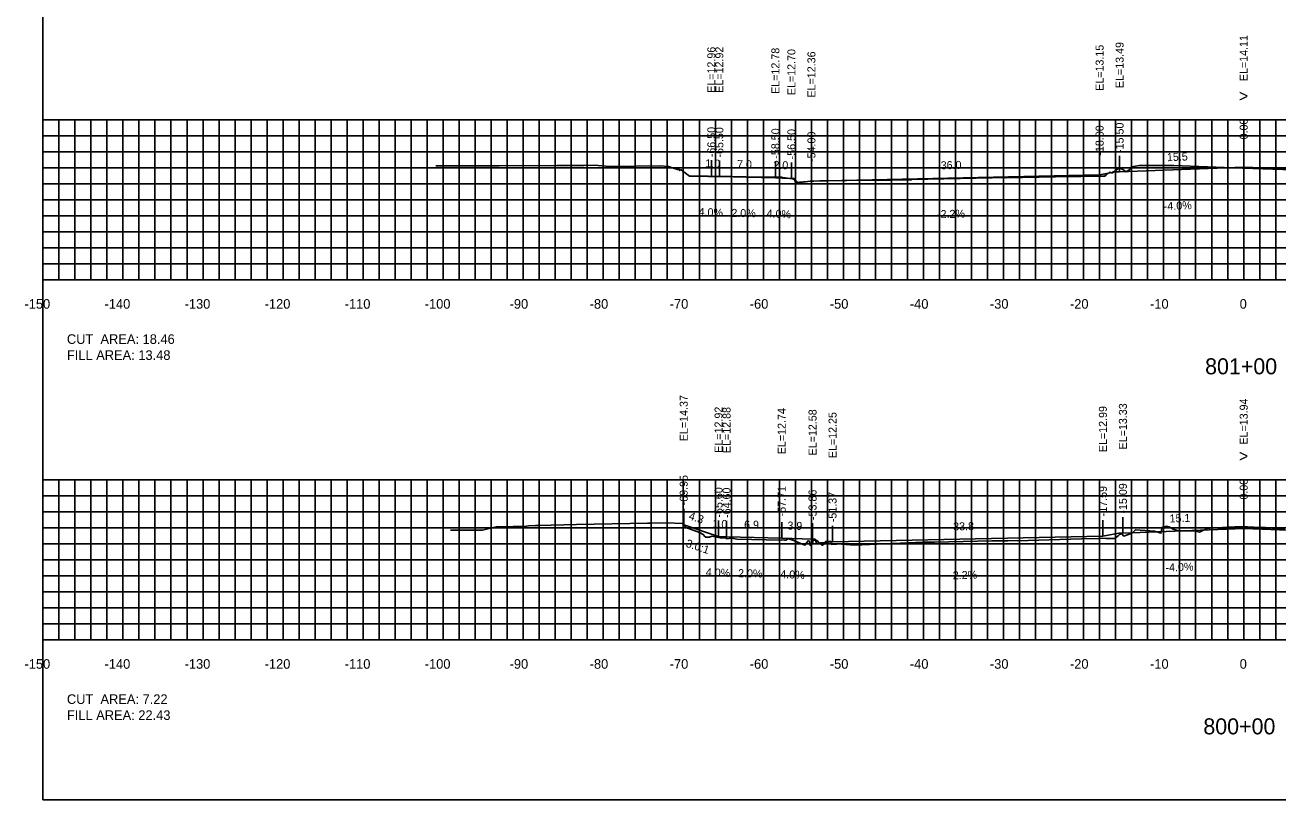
# Model space of a CAD drawing. Extents: x 1797419 to 1809236, y 248759 to 251512.
# Drawn here: x 1802138.8 to 1802295.3, y 250854.9 to 250951.7 of the extents above; entities that cross this region are included whole.
import ezdxf

# ---------------------------------------------------------------- set-up
doc = ezdxf.new("R2010")
doc.units = 0
for name, color, linetype in [('1', 7, 'Continuous'), ('10', 7, 'Continuous'), ('3', 7, 'Continuous'), ('4', 7, 'Continuous'), ('60', 7, 'Continuous'), ('ANNO-TXT', 7, 'Continuous'), ('CL-CNST', 7, 'Continuous'), ('Level 62', 7, 'Continuous'), ('M-ROADS', 7, 'Continuous')]:
    doc.layers.add(name, color=color, linetype=linetype)

msp = doc.modelspace()

# ---------------------------------------------------------------- linework, layer by layer
for p, q in [((1802291, 250934), (1802291, 250936)), ((1802224.5, 250932.84), (1802224.5, 250934.84)), ((1802225.5, 250932.8), (1802225.5, 250934.8)), ((1802232.5, 250932.66), (1802232.5, 250934.66)), ((1802234.5, 250932.58), (1802234.5, 250934.58)), ((1802237, 250932.25), (1802237, 250934.25)), ((1802273, 250933.04), (1802273, 250935.04)), ((1802275.5, 250933.38), (1802275.5, 250935.38)), ((1802221.05, 250889.26), (1802221.05, 250891.26)), ((1802291, 250888.83), (1802291, 250890.83)), ((1802225.4, 250887.81), (1802225.4, 250889.81)), ((1802226.4, 250887.77), (1802226.4, 250889.77)), ((1802233.29, 250887.63), (1802233.29, 250889.63)), ((1802237.14, 250887.47), (1802237.14, 250889.47)), ((1802239.64, 250887.14), (1802239.64, 250889.14)), ((1802273.41, 250887.88), (1802273.41, 250889.88)), ((1802275.91, 250888.22), (1802275.91, 250890.22))]:
    msp.add_line(p, q)
msp.add_lwpolyline([(1802141, 250854.89), (1802441, 250854.89), (1802441, 251044.89), (1802141, 251044.89)], close=True)
at = {"layer": '60'}
for p, q in [((1802140.94, 250939.89), (1802141, 250939.89)), ((1802141, 250919.89), (1802141, 250939.89)), ((1802140.94, 250929.89), (1802141, 250929.89)), ((1802140.94, 250919.89), (1802141, 250919.89)), ((1802141, 250919.89), (1802441, 250919.89)), ((1802141, 250919.83), (1802141, 250919.89)), ((1802151, 250919.83), (1802151, 250919.89)), ((1802161, 250919.83), (1802161, 250919.89)), ((1802171, 250919.83), (1802171, 250919.89)), ((1802181, 250919.83), (1802181, 250919.89)), ((1802191, 250919.83), (1802191, 250919.89)), ((1802201, 250919.83), (1802201, 250919.89)), ((1802211, 250919.83), (1802211, 250919.89)), ((1802221, 250919.83), (1802221, 250919.89)), ((1802231, 250919.83), (1802231, 250919.89)), ((1802241, 250919.83), (1802241, 250919.89)), ((1802251, 250919.83), (1802251, 250919.89)), ((1802261, 250919.83), (1802261, 250919.89)), ((1802271, 250919.83), (1802271, 250919.89)), ((1802281, 250919.83), (1802281, 250919.89)), ((1802291, 250919.83), (1802291, 250919.89)), ((1802140.94, 250894.89), (1802141, 250894.89)), ((1802141, 250874.89), (1802141, 250894.89)), ((1802140.94, 250884.89), (1802141, 250884.89)), ((1802140.94, 250874.89), (1802141, 250874.89)), ((1802141, 250874.89), (1802441, 250874.89)), ((1802141, 250874.83), (1802141, 250874.89)), ((1802151, 250874.83), (1802151, 250874.89)), ((1802161, 250874.83), (1802161, 250874.89)), ((1802171, 250874.83), (1802171, 250874.89)), ((1802181, 250874.83), (1802181, 250874.89)), ((1802191, 250874.83), (1802191, 250874.89)), ((1802201, 250874.83), (1802201, 250874.89)), ((1802211, 250874.83), (1802211, 250874.89)), ((1802221, 250874.83), (1802221, 250874.89)), ((1802231, 250874.83), (1802231, 250874.89)), ((1802241, 250874.83), (1802241, 250874.89)), ((1802251, 250874.83), (1802251, 250874.89)), ((1802261, 250874.83), (1802261, 250874.89)), ((1802271, 250874.83), (1802271, 250874.89)), ((1802281, 250874.83), (1802281, 250874.89)), ((1802291, 250874.83), (1802291, 250874.89))]:
    msp.add_line(p, q, dxfattribs=at)
at = {"layer": 'CL-CNST'}
for points in [[(1802224.44, 250932.82), (1802224.5, 250932.84), (1802225.5, 250932.8), (1802232.5, 250932.66), (1802234.5, 250932.58), (1802234.83, 250932.58), (1802235, 250932.08), (1802237, 250932.25), (1802273, 250933.04), (1802275, 250933.38), (1802275.5, 250933.38), (1802291, 250934), (1802306.5, 250933.38), (1802307, 250933.38), (1802309, 250933.04), (1802354.96, 250932.03), (1802356.96, 250931.87), (1802357.13, 250932.37), (1802357.46, 250932.37), (1802359.46, 250932.45), (1802364.46, 250932.55), (1802365.46, 250932.59), (1802366.95, 250933.08)], [(1802221.05, 250889.26), (1802225.4, 250887.81), (1802226.4, 250887.77), (1802233.29, 250887.63), (1802237.14, 250887.47), (1802237.47, 250887.47), (1802237.64, 250886.97), (1802239.64, 250887.14), (1802273.41, 250887.88), (1802275.41, 250888.22), (1802275.91, 250888.22), (1802291, 250888.83), (1802307.8, 250888.19), (1802308.3, 250888.19), (1802310.3, 250887.85), (1802344.1, 250887.1), (1802346.1, 250886.94), (1802346.27, 250887.44), (1802346.6, 250887.44), (1802350.76, 250887.6), (1802357.77, 250887.74), (1802358.77, 250887.78), (1802359.11, 250887.67)]]:
    msp.add_lwpolyline(points, dxfattribs=at)
at = {"layer": 'Level 62'}
for p, q in [((1802141, 250939.89), (1802441, 250939.89)), ((1802141, 250919.89), (1802141, 250939.89)), ((1802143, 250919.89), (1802143, 250939.89)), ((1802145, 250919.89), (1802145, 250939.89)), ((1802147, 250919.89), (1802147, 250939.89)), ((1802149, 250919.89), (1802149, 250939.89)), ((1802151, 250919.89), (1802151, 250939.89)), ((1802153, 250919.89), (1802153, 250939.89)), ((1802155, 250919.89), (1802155, 250939.89)), ((1802157, 250919.89), (1802157, 250939.89)), ((1802159, 250919.89), (1802159, 250939.89)), ((1802161, 250919.89), (1802161, 250939.89)), ((1802163, 250919.89), (1802163, 250939.89)), ((1802165, 250919.89), (1802165, 250939.89)), ((1802167, 250919.89), (1802167, 250939.89)), ((1802169, 250919.89), (1802169, 250939.89)), ((1802171, 250919.89), (1802171, 250939.89)), ((1802173, 250919.89), (1802173, 250939.89)), ((1802175, 250919.89), (1802175, 250939.89)), ((1802177, 250919.89), (1802177, 250939.89)), ((1802179, 250919.89), (1802179, 250939.89)), ((1802181, 250919.89), (1802181, 250939.89)), ((1802183, 250919.89), (1802183, 250939.89)), ((1802185, 250919.89), (1802185, 250939.89)), ((1802187, 250919.89), (1802187, 250939.89)), ((1802189, 250919.89), (1802189, 250939.89)), ((1802191, 250919.89), (1802191, 250939.89)), ((1802193, 250919.89), (1802193, 250939.89)), ((1802195, 250919.89), (1802195, 250939.89)), ((1802197, 250919.89), (1802197, 250939.89)), ((1802199, 250919.89), (1802199, 250939.89)), ((1802201, 250919.89), (1802201, 250939.89)), ((1802203, 250919.89), (1802203, 250939.89)), ((1802205, 250919.89), (1802205, 250939.89)), ((1802207, 250919.89), (1802207, 250939.89)), ((1802209, 250919.89), (1802209, 250939.89)), ((1802211, 250919.89), (1802211, 250939.89)), ((1802213, 250919.89), (1802213, 250939.89)), ((1802215, 250919.89), (1802215, 250939.89)), ((1802217, 250919.89), (1802217, 250939.89)), ((1802219, 250919.89), (1802219, 250939.89)), ((1802221, 250919.89), (1802221, 250939.89)), ((1802223, 250919.89), (1802223, 250939.89)), ((1802225, 250919.89), (1802225, 250939.89)), ((1802227, 250919.89), (1802227, 250939.89)), ((1802229, 250919.89), (1802229, 250939.89)), ((1802231, 250919.89), (1802231, 250939.89)), ((1802233, 250919.89), (1802233, 250939.89)), ((1802235, 250919.89), (1802235, 250939.89)), ((1802237, 250919.89), (1802237, 250939.89)), ((1802239, 250919.89), (1802239, 250939.89)), ((1802241, 250919.89), (1802241, 250939.89)), ((1802243, 250919.89), (1802243, 250939.89)), ((1802245, 250919.89), (1802245, 250939.89)), ((1802247, 250919.89), (1802247, 250939.89)), ((1802249, 250919.89), (1802249, 250939.89)), ((1802251, 250919.89), (1802251, 250939.89)), ((1802253, 250919.89), (1802253, 250939.89)), ((1802255, 250919.89), (1802255, 250939.89)), ((1802257, 250919.89), (1802257, 250939.89)), ((1802259, 250919.89), (1802259, 250939.89)), ((1802261, 250919.89), (1802261, 250939.89)), ((1802263, 250919.89), (1802263, 250939.89)), ((1802265, 250919.89), (1802265, 250939.89)), ((1802267, 250919.89), (1802267, 250939.89)), ((1802269, 250919.89), (1802269, 250939.89)), ((1802271, 250919.89), (1802271, 250939.89)), ((1802273, 250919.89), (1802273, 250939.89)), ((1802275, 250919.89), (1802275, 250939.89)), ((1802277, 250919.89), (1802277, 250939.89)), ((1802279, 250919.89), (1802279, 250939.89)), ((1802281, 250919.89), (1802281, 250939.89)), ((1802283, 250919.89), (1802283, 250939.89)), ((1802285, 250919.89), (1802285, 250939.89)), ((1802287, 250919.89), (1802287, 250939.89)), ((1802289, 250919.89), (1802289, 250939.89)), ((1802291, 250919.89), (1802291, 250939.89)), ((1802293, 250919.89), (1802293, 250939.89)), ((1802295, 250919.89), (1802295, 250939.89)), ((1802141, 250937.89), (1802441, 250937.89)), ((1802141, 250935.89), (1802441, 250935.89)), ((1802141, 250933.89), (1802441, 250933.89)), ((1802141, 250931.89), (1802441, 250931.89)), ((1802141, 250929.89), (1802441, 250929.89)), ((1802141, 250927.89), (1802441, 250927.89)), ((1802141, 250925.89), (1802441, 250925.89)), ((1802141, 250923.89), (1802441, 250923.89)), ((1802141, 250921.89), (1802441, 250921.89)), ((1802141, 250919.89), (1802441, 250919.89)), ((1802141, 250894.89), (1802441, 250894.89)), ((1802141, 250874.89), (1802141, 250894.89)), ((1802143, 250874.89), (1802143, 250894.89)), ((1802145, 250874.89), (1802145, 250894.89)), ((1802147, 250874.89), (1802147, 250894.89)), ((1802149, 250874.89), (1802149, 250894.89)), ((1802151, 250874.89), (1802151, 250894.89)), ((1802153, 250874.89), (1802153, 250894.89)), ((1802155, 250874.89), (1802155, 250894.89)), ((1802157, 250874.89), (1802157, 250894.89)), ((1802159, 250874.89), (1802159, 250894.89)), ((1802161, 250874.89), (1802161, 250894.89)), ((1802163, 250874.89), (1802163, 250894.89)), ((1802165, 250874.89), (1802165, 250894.89)), ((1802167, 250874.89), (1802167, 250894.89)), ((1802169, 250874.89), (1802169, 250894.89)), ((1802171, 250874.89), (1802171, 250894.89)), ((1802173, 250874.89), (1802173, 250894.89)), ((1802175, 250874.89), (1802175, 250894.89)), ((1802177, 250874.89), (1802177, 250894.89)), ((1802179, 250874.89), (1802179, 250894.89)), ((1802181, 250874.89), (1802181, 250894.89)), ((1802183, 250874.89), (1802183, 250894.89)), ((1802185, 250874.89), (1802185, 250894.89)), ((1802187, 250874.89), (1802187, 250894.89)), ((1802189, 250874.89), (1802189, 250894.89)), ((1802191, 250874.89), (1802191, 250894.89)), ((1802193, 250874.89), (1802193, 250894.89)), ((1802195, 250874.89), (1802195, 250894.89)), ((1802197, 250874.89), (1802197, 250894.89)), ((1802199, 250874.89), (1802199, 250894.89)), ((1802201, 250874.89), (1802201, 250894.89)), ((1802203, 250874.89), (1802203, 250894.89)), ((1802205, 250874.89), (1802205, 250894.89)), ((1802207, 250874.89), (1802207, 250894.89)), ((1802209, 250874.89), (1802209, 250894.89)), ((1802211, 250874.89), (1802211, 250894.89)), ((1802213, 250874.89), (1802213, 250894.89)), ((1802215, 250874.89), (1802215, 250894.89)), ((1802217, 250874.89), (1802217, 250894.89)), ((1802219, 250874.89), (1802219, 250894.89)), ((1802221, 250874.89), (1802221, 250894.89)), ((1802223, 250874.89), (1802223, 250894.89)), ((1802225, 250874.89), (1802225, 250894.89)), ((1802227, 250874.89), (1802227, 250894.89)), ((1802229, 250874.89), (1802229, 250894.89)), ((1802231, 250874.89), (1802231, 250894.89)), ((1802233, 250874.89), (1802233, 250894.89)), ((1802235, 250874.89), (1802235, 250894.89)), ((1802237, 250874.89), (1802237, 250894.89)), ((1802239, 250874.89), (1802239, 250894.89)), ((1802241, 250874.89), (1802241, 250894.89)), ((1802243, 250874.89), (1802243, 250894.89)), ((1802245, 250874.89), (1802245, 250894.89)), ((1802247, 250874.89), (1802247, 250894.89)), ((1802249, 250874.89), (1802249, 250894.89)), ((1802251, 250874.89), (1802251, 250894.89)), ((1802253, 250874.89), (1802253, 250894.89)), ((1802255, 250874.89), (1802255, 250894.89)), ((1802257, 250874.89), (1802257, 250894.89)), ((1802259, 250874.89), (1802259, 250894.89)), ((1802261, 250874.89), (1802261, 250894.89)), ((1802263, 250874.89), (1802263, 250894.89)), ((1802265, 250874.89), (1802265, 250894.89)), ((1802267, 250874.89), (1802267, 250894.89)), ((1802269, 250874.89), (1802269, 250894.89)), ((1802271, 250874.89), (1802271, 250894.89)), ((1802273, 250874.89), (1802273, 250894.89)), ((1802275, 250874.89), (1802275, 250894.89)), ((1802277, 250874.89), (1802277, 250894.89)), ((1802279, 250874.89), (1802279, 250894.89)), ((1802281, 250874.89), (1802281, 250894.89)), ((1802283, 250874.89), (1802283, 250894.89)), ((1802285, 250874.89), (1802285, 250894.89)), ((1802287, 250874.89), (1802287, 250894.89)), ((1802289, 250874.89), (1802289, 250894.89)), ((1802291, 250874.89), (1802291, 250894.89)), ((1802293, 250874.89), (1802293, 250894.89)), ((1802295, 250874.89), (1802295, 250894.89)), ((1802141, 250892.89), (1802441, 250892.89)), ((1802141, 250890.89), (1802441, 250890.89)), ((1802141, 250888.89), (1802441, 250888.89)), ((1802141, 250886.89), (1802441, 250886.89)), ((1802141, 250884.89), (1802441, 250884.89)), ((1802141, 250882.89), (1802441, 250882.89)), ((1802141, 250880.89), (1802441, 250880.89)), ((1802141, 250878.89), (1802441, 250878.89)), ((1802141, 250876.89), (1802441, 250876.89)), ((1802141, 250874.89), (1802441, 250874.89))]:
    msp.add_line(p, q, dxfattribs=at)
at = {"layer": 'M-ROADS'}
for points in [[(1802190.07, 250934.13), (1802190.27, 250934.13), (1802192.55, 250934.13), (1802194.64, 250934.13), (1802195.37, 250934.13), (1802197.99, 250934.14), (1802205.2, 250934.17), (1802206.83, 250934.17), (1802208.6, 250934.17), (1802209.91, 250934.24), (1802211.76, 250934.08), (1802218.09, 250934.14), (1802219.14, 250934.06), (1802220.28, 250933.67), (1802220.29, 250933.72), (1802220.29, 250933.72), (1802220.29, 250933.76), (1802220.34, 250933.68), (1802220.34, 250933.86), (1802220.43, 250933.73), (1802220.55, 250933.56), (1802220.67, 250933.67), (1802220.72, 250933.66), (1802220.75, 250933.65), (1802221.79, 250932.85), (1802223.96, 250932.86), (1802224.09, 250932.82), (1802224.11, 250932.84), (1802224.14, 250932.89), (1802224.15, 250932.84), (1802224.16, 250932.82), (1802224.16, 250932.82), (1802224.17, 250932.82), (1802224.23, 250932.82), (1802224.92, 250932.82), (1802226.13, 250932.8), (1802226.64, 250932.8), (1802227.04, 250932.8), (1802228.77, 250932.78), (1802228.9, 250932.74), (1802229.03, 250932.74), (1802229.1, 250932.71), (1802229.45, 250932.71), (1802230.94, 250932.71), (1802231.22, 250932.73), (1802233.21, 250932.74), (1802233.33, 250932.73), (1802233.36, 250932.57), (1802233.44, 250932.68), (1802234.58, 250932.51), (1802234.65, 250932.52), (1802234.66, 250932.52), (1802234.69, 250932.49), (1802234.7, 250932.52), (1802234.74, 250932.51), (1802234.74, 250932.51), (1802235.31, 250932.05), (1802235.32, 250932.04), (1802235.32, 250932.04), (1802235.34, 250932.02), (1802236.86, 250932.24), (1802236.86, 250932.24), (1802236.88, 250932.24), (1802236.91, 250932.25), (1802236.92, 250932.26), (1802236.97, 250932.24), (1802237.3, 250932.25), (1802238.05, 250932.26), (1802244.78, 250932.34), (1802247.01, 250932.36), (1802249.52, 250932.4), (1802249.56, 250932.45), (1802259.56, 250932.64), (1802260.76, 250932.67), (1802261.19, 250932.68), (1802261.31, 250932.66), (1802269.59, 250932.81), (1802270.7, 250932.82), (1802270.94, 250932.85), (1802272.06, 250932.86), (1802272.24, 250932.87), (1802272.41, 250932.87), (1802272.55, 250932.85), (1802273.63, 250932.84), (1802273.65, 250932.85), (1802273.66, 250932.82), (1802273.7, 250932.99), (1802273.73, 250932.91), (1802274.24, 250933.35), (1802274.61, 250933.25), (1802274.67, 250933.4), (1802274.76, 250933.39), (1802274.76, 250933.41), (1802275.44, 250933.88), (1802275.91, 250933.67), (1802276.34, 250933.41), (1802276.81, 250933.71), (1802276.97, 250934.02), (1802277.97, 250934.2), (1802278.61, 250934.2), (1802279.75, 250934.2), (1802280.18, 250934.2), (1802282.28, 250934.2), (1802289.61, 250933.91), (1802298.41, 250933.62)], [(1802191.91, 250888.61), (1802195.91, 250888.62), (1802197.79, 250889.06), (1802198.06, 250889.03), (1802201.41, 250889.13), (1802201.66, 250889.14), (1802202.55, 250889.2), (1802202.89, 250889.2), (1802207.65, 250889.31), (1802216.51, 250889.5), (1802216.93, 250889.5), (1802218.95, 250889.53), (1802220.89, 250889.45), (1802221.3, 250888.96), (1802223.01, 250888.31), (1802223.11, 250888.29), (1802223.48, 250888.08), (1802223.68, 250887.8), (1802223.75, 250887.73), (1802223.86, 250887.73), (1802224.25, 250887.72), (1802224.56, 250887.86), (1802225.79, 250887.62), (1802226.35, 250887.64), (1802226.4, 250887.52), (1802227.07, 250887.6), (1802227.68, 250887.49), (1802233.28, 250887.34), (1802233.54, 250887.4), (1802233.68, 250887.37), (1802233.8, 250887.37), (1802234.1, 250887.54), (1802234.7, 250887.35), (1802236.18, 250886.73), (1802236.59, 250887.29), (1802236.76, 250887.25), (1802236.84, 250886.7), (1802237.16, 250886.97), (1802237.16, 250887.29), (1802237.3, 250887.37), (1802237.66, 250887.32), (1802237.8, 250887.22), (1802238.28, 250886.76), (1802238.29, 250886.74), (1802238.32, 250886.73), (1802238.34, 250886.72), (1802238.41, 250886.75), (1802238.79, 250887.2), (1802239.41, 250887.22), (1802239.48, 250886.83), (1802239.57, 250886.85), (1802239.58, 250886.87), (1802239.58, 250886.87), (1802239.58, 250886.87), (1802239.59, 250886.86), (1802239.64, 250886.92), (1802239.65, 250886.88), (1802239.83, 250886.86), (1802240.13, 250886.84), (1802240.28, 250886.9), (1802242.35, 250886.73), (1802250.94, 250887.13), (1802252.38, 250887.12), (1802259.53, 250887.27), (1802260.69, 250887.29), (1802261.55, 250887.28), (1802262.72, 250887.31), (1802262.74, 250887.29), (1802269.35, 250887.47), (1802270.73, 250887.53), (1802272.94, 250887.57), (1802273.41, 250887.6), (1802273.78, 250887.57), (1802273.79, 250887.61), (1802273.82, 250887.58), (1802274.02, 250887.55), (1802274.9, 250887.56), (1802274.96, 250887.59), (1802274.96, 250887.62), (1802275.36, 250887.96), (1802275.5, 250888.08), (1802275.76, 250888.15), (1802276.02, 250887.88), (1802276.81, 250888.16), (1802276.98, 250888.15), (1802277.47, 250888.67), (1802279.84, 250888.49), (1802280.66, 250888.22), (1802280.81, 250888.97), (1802281.37, 250889.09), (1802281.68, 250889.02), (1802282.17, 250888.75), (1802282.89, 250888.54), (1802284.69, 250888.54), (1802284.89, 250888.54), (1802285.5, 250888.35), (1802286.54, 250888.85), (1802286.77, 250888.84), (1802290.68, 250889.05), (1802293.04, 250888.95), (1802293.31, 250888.97), (1802296.13, 250888.71)]]:
    msp.add_lwpolyline(points, dxfattribs=at)

# ---------------------------------------------------------------- texts
msp.add_text('3.0:1', height=1, rotation=341.5651).set_placement((1802221.24, 250886.56))
at = {"layer": '1'}
for s, p in [('801+00', (1802286.18, 250908.09)), ('800+00', (1802285.96, 250863.09))]:
    msp.add_text(s, height=2, dxfattribs=at).set_placement(p)
at = {"layer": '10'}
for s, p in [('-150', (1802138.7, 250916.29)), ('-140', (1802148.7, 250916.29)), ('-130', (1802158.7, 250916.29)), ('-120', (1802168.7, 250916.29)), ('-110', (1802178.7, 250916.29)), ('-100', (1802188.7, 250916.29)), ('-90', (1802199.3, 250916.29)), ('-80', (1802209.3, 250916.29)), ('-70', (1802219.3, 250916.29)), ('-60', (1802229.3, 250916.29)), ('-50', (1802239.3, 250916.29)), ('-40', (1802249.3, 250916.29)), ('-30', (1802259.3, 250916.29)), ('-20', (1802269.3, 250916.29)), ('-10', (1802279.3, 250916.29)), ('0', (1802290.5, 250916.29)), ('-150', (1802138.7, 250871.29)), ('-140', (1802148.7, 250871.29)), ('-130', (1802158.7, 250871.29)), ('-120', (1802168.7, 250871.29)), ('-110', (1802178.7, 250871.29)), ('-100', (1802188.7, 250871.29)), ('-90', (1802199.3, 250871.29)), ('-80', (1802209.3, 250871.29)), ('-70', (1802219.3, 250871.29)), ('-60', (1802229.3, 250871.29)), ('-50', (1802239.3, 250871.29)), ('-40', (1802249.3, 250871.29)), ('-30', (1802259.3, 250871.29)), ('-20', (1802269.3, 250871.29)), ('-10', (1802279.3, 250871.29)), ('0', (1802290.5, 250871.29))]:
    msp.add_text(s, height=1.2, dxfattribs=at).set_placement(p)
at = {"layer": '3'}
for s, p in [('EL=14.11', (1802291.5, 250944.73)), ('EL=12.96', (1802225, 250943.27)), ('EL=12.92', (1802226, 250943.28)), ('EL=12.78', (1802233, 250943.14)), ('EL=12.70', (1802235, 250942.98)), ('EL=12.36', (1802237.5, 250942.68)), ('EL=13.15', (1802273.5, 250943.52)), ('EL=13.49', (1802276, 250943.86)), ('-66.50', (1802225, 250935.22)), ('-65.50', (1802226, 250935.18)), ('-18.00', (1802273.5, 250935.42)), ('-15.50', (1802276, 250935.76)), ('0.00', (1802291.5, 250937.45)), ('-58.50', (1802233, 250935.04)), ('-56.50', (1802235, 250934.96)), ('-54.00', (1802237.5, 250934.63)), ('EL=14.37', (1802221.55, 250899.73)), ('EL=13.33', (1802276.41, 250898.7)), ('EL=13.94', (1802291.5, 250899.3)), ('EL=12.92', (1802225.9, 250898.28)), ('EL=12.88', (1802226.9, 250898.24)), ('EL=12.74', (1802233.79, 250898.1)), ('EL=12.58', (1802237.64, 250897.95)), ('EL=12.25', (1802240.14, 250897.61)), ('EL=12.99', (1802273.91, 250898.36)), ('-69.95', (1802221.55, 250891.71)), ('0.00', (1802291.5, 250892.43)), ('-65.60', (1802225.9, 250890.18)), ('-64.60', (1802226.9, 250890.14)), ('-57.71', (1802233.79, 250890.34)), ('-53.86', (1802237.64, 250889.88)), ('-17.59', (1802273.91, 250890.34)), ('-15.09', (1802276.41, 250890.68)), ('-51.37', (1802240.14, 250889.6))]:
    msp.add_text(s, height=1, rotation=90, dxfattribs=at).set_placement(p)
at = {"layer": '4'}
for s, rotation, p in [('15.5', 2.2906, (1802281.43, 250934.72)), ('1.0', 357.7094, (1802223.73, 250933.98)), ('7.0', 358.8542, (1802227.7, 250933.86)), ('2.0', 357.7094, (1802232.23, 250933.78)), ('36.0', 1.2603, (1802253.16, 250933.71)), ('-4.0%', 2.2906, (1802281.04, 250928.6)), ('4.0%', 357.7094, (1802222.89, 250927.91)), ('2.0%', 358.8542, (1802226.99, 250927.77)), ('4.0%', 357.7094, (1802231.39, 250927.71)), ('-2.2%', 1.2603, (1802252.7, 250927.6)), ('4.3', 341.5651, (1802221.59, 250889.98)), ('15.1', 2.2906, (1802281.76, 250889.56)), ('1.0', 357.7094, (1802224.62, 250888.94)), ('6.9', 358.8542, (1802228.58, 250888.82)), ('3.9', 357.7094, (1802233.98, 250888.7)), ('33.8', 1.2603, (1802254.72, 250888.57)), ('-4.0%', 2.2906, (1802281.25, 250883.43)), ('4.0%', 357.7094, (1802223.79, 250882.87)), ('2.0%', 358.8542, (1802227.83, 250882.74)), ('4.0%', 357.7094, (1802233.1, 250882.63)), ('-2.2%', 1.2603, (1802254.22, 250882.46))]:
    msp.add_text(s, height=1, rotation=rotation, dxfattribs=at).set_placement(p)
at = {"layer": '60'}
for s, height, p in [('>', 1.5, (1802290.39, 250942.14)), ('-', 0.0001, (1802141, 250919.89)), ('>', 1.5, (1802290.39, 250897.14)), ('-', 0.0001, (1802141, 250874.89))]:
    msp.add_text(s, height=height, dxfattribs=at).set_placement(p)
at = {"layer": 'ANNO-TXT'}
for s, p in [('CUT  AREA: 18.46', (1802144, 250911.89)), ('FILL AREA: 13.48', (1802144, 250909.89)), ('CUT  AREA: 7.22', (1802144, 250866.89)), ('FILL AREA: 22.43', (1802144, 250864.89))]:
    msp.add_text(s, height=1.2, dxfattribs=at).set_placement(p)

doc.saveas('drawing.dxf')
